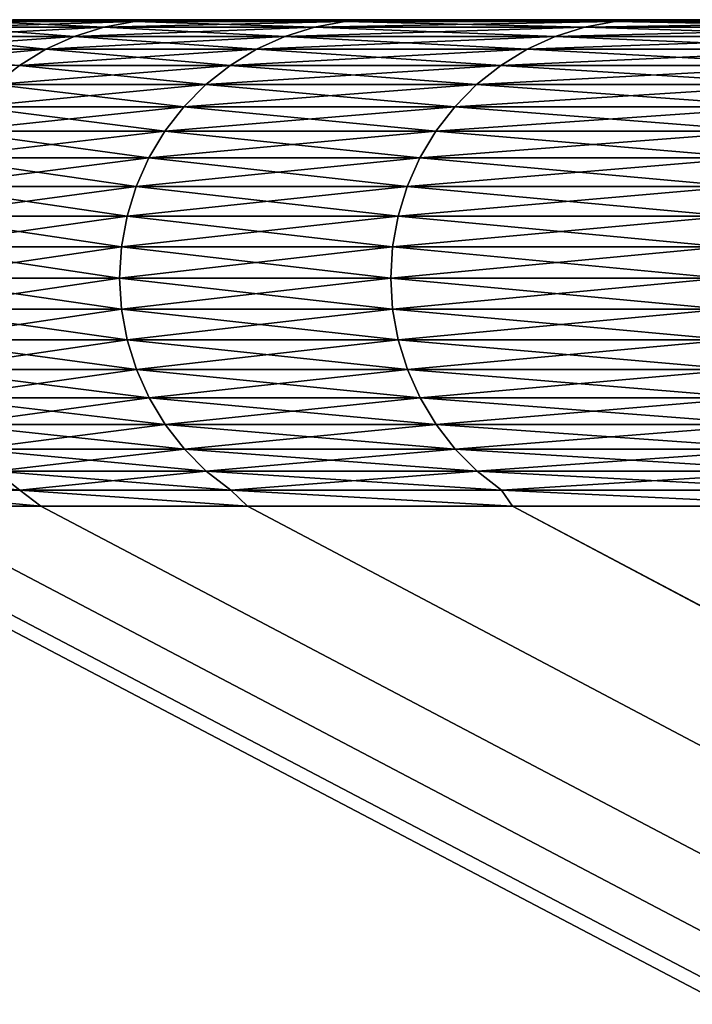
# Model space of a CAD drawing. Header units: millimetres. Extents: x -125 to 1250, y 4 to 1899.
# Tile 497 of 656: x -122.73 to -121.43, y 1896.84 to 1898.75. Entities that reach past the tile are written whole.
import ezdxf

# ---------------------------------------------------------------- set-up
doc = ezdxf.new("R2010")
doc.units = ezdxf.units.MM
doc.header["$LTSCALE"] = 3.583593
for name, color, linetype in [('3', 7, 'CONTINUOUS'), ('4', 7, 'CONTINUOUS'), ('7', 7, 'CONTINUOUS'), ('8', 7, 'CONTINUOUS'), ('9', 7, 'CONTINUOUS')]:
    doc.layers.add(name, color=color, linetype=linetype)

msp = doc.modelspace()

# ---------------------------------------------------------------- linework, layer by layer
at = {"layer": '3', "color": 7, "linetype": 'CONTINUOUS'}
for points in [[(-8.6758, 1837.6784), (-8.672, 1837.6784, 0.2571), (-123.2044, 1897.8073), (-8.6758, 1837.6784)], [(-123.2044, 1897.8073), (-8.672, 1837.6784, 0.2571), (-123.1471, 1897.8073, 3.7573), (-123.2044, 1897.8073)], [(-8.672, 1837.6784, 0.2571), (-8.6606, 1837.6784, 0.514), (-123.1471, 1897.8073, 3.7573), (-8.672, 1837.6784, 0.2571)], [(-123.1471, 1897.8073, 3.7573), (-8.6606, 1837.6784, 0.514), (-122.9753, 1897.8073, 7.511), (-123.1471, 1897.8073, 3.7573)], [(-8.6606, 1837.6784, 0.514), (-8.6415, 1837.6784, 0.7704), (-122.9753, 1897.8073, 7.511), (-8.6606, 1837.6784, 0.514)], [(-122.9753, 1897.8073, 7.511), (-8.6415, 1837.6784, 0.7704), (-122.689, 1897.8073, 11.2578), (-122.9753, 1897.8073, 7.511)], [(-8.6415, 1837.6784, 0.7704), (-8.6149, 1837.6784, 1.0261), (-122.689, 1897.8073, 11.2578), (-8.6415, 1837.6784, 0.7704)], [(-122.689, 1897.8073, 11.2578), (-8.6149, 1837.6784, 1.0261), (-122.2886, 1897.8073, 14.9941), (-122.689, 1897.8073, 11.2578)], [(-8.6149, 1837.6784, 1.0261), (-8.5807, 1837.6784, 1.281), (-122.2886, 1897.8073, 14.9941), (-8.6149, 1837.6784, 1.0261)], [(-122.2886, 1897.8073, 14.9941), (-8.5807, 1837.6784, 1.281), (-121.7745, 1897.8073, 18.7165), (-122.2886, 1897.8073, 14.9941)], [(-8.5807, 1837.6784, 1.281), (-8.539, 1837.6784, 1.5347), (-121.7745, 1897.8073, 18.7165), (-8.5807, 1837.6784, 1.281)], [(-121.7745, 1897.8073, 18.7165), (-8.539, 1837.6784, 1.5347), (-121.1471, 1897.8073, 22.4214), (-121.7745, 1897.8073, 18.7165)]]:
    msp.add_3dface(points, dxfattribs=at)
at = {"layer": '4', "color": 7, "linetype": 'CONTINUOUS'}
for points in [[(-8.6758, 1837.6784), (-123.2044, 1897.8073), (-123.1471, 1897.8073, -3.7573), (-8.6758, 1837.6784)], [(-8.672, 1837.6784, -0.2571), (-8.6758, 1837.6784), (-123.1471, 1897.8073, -3.7573), (-8.672, 1837.6784, -0.2571)], [(-8.6606, 1837.6784, -0.514), (-8.672, 1837.6784, -0.2571), (-123.1471, 1897.8073, -3.7573), (-8.6606, 1837.6784, -0.514)], [(-122.9753, 1897.8073, -7.511), (-8.6606, 1837.6784, -0.514), (-123.1471, 1897.8073, -3.7573), (-122.9753, 1897.8073, -7.511)], [(-8.6415, 1837.6784, -0.7704), (-8.6606, 1837.6784, -0.514), (-122.9753, 1897.8073, -7.511), (-8.6415, 1837.6784, -0.7704)], [(-122.689, 1897.8073, -11.2578), (-8.6415, 1837.6784, -0.7704), (-122.9753, 1897.8073, -7.511), (-122.689, 1897.8073, -11.2578)], [(-8.6149, 1837.6784, -1.0261), (-8.6415, 1837.6784, -0.7704), (-122.689, 1897.8073, -11.2578), (-8.6149, 1837.6784, -1.0261)], [(-122.2886, 1897.8073, -14.9941), (-8.6149, 1837.6784, -1.0261), (-122.689, 1897.8073, -11.2578), (-122.2886, 1897.8073, -14.9941)], [(-8.5807, 1837.6784, -1.281), (-8.6149, 1837.6784, -1.0261), (-122.2886, 1897.8073, -14.9941), (-8.5807, 1837.6784, -1.281)], [(-121.7745, 1897.8073, -18.7165), (-8.5807, 1837.6784, -1.281), (-122.2886, 1897.8073, -14.9941), (-121.7745, 1897.8073, -18.7165)], [(-8.539, 1837.6784, -1.5347), (-8.5807, 1837.6784, -1.281), (-121.7745, 1897.8073, -18.7165), (-8.539, 1837.6784, -1.5347)], [(-121.1471, 1897.8073, -22.4214), (-8.539, 1837.6784, -1.5347), (-121.7745, 1897.8073, -18.7165), (-121.1471, 1897.8073, -22.4214)]]:
    msp.add_3dface(points, dxfattribs=at)
at = {"layer": '7', "color": 7, "linetype": 'CONTINUOUS'}
for points in [[(-122.4576, 1898.75, -11.2363), (-122.7433, 1898.75, -7.4966), (-122.4576, 1898.75, 11.2363), (-122.4576, 1898.75, -11.2363)], [(-122.4576, 1898.75, 11.2363), (-122.7433, 1898.75, -7.4966), (-122.7433, 1898.75, 7.4966), (-122.4576, 1898.75, 11.2363)], [(-122.058, 1898.75, -14.9655), (-122.4576, 1898.75, -11.2363), (-122.058, 1898.75, 14.9655), (-122.058, 1898.75, -14.9655)], [(-122.058, 1898.75, 14.9655), (-122.4576, 1898.75, -11.2363), (-122.4576, 1898.75, 11.2363), (-122.058, 1898.75, 14.9655)], [(-121.5448, 1898.75, -18.6809), (-122.058, 1898.75, -14.9655), (-121.5448, 1898.75, 18.6809), (-121.5448, 1898.75, -18.6809)], [(-121.5448, 1898.75, 18.6809), (-122.058, 1898.75, -14.9655), (-122.058, 1898.75, 14.9655), (-121.5448, 1898.75, 18.6809)], [(-120.9186, 1898.75, -22.3789), (-121.5448, 1898.75, -18.6809), (-120.9186, 1898.75, 22.3789), (-120.9186, 1898.75, -22.3789)], [(-120.9186, 1898.75, 22.3789), (-121.5448, 1898.75, -18.6809), (-121.5448, 1898.75, 18.6809), (-120.9186, 1898.75, 22.3789)]]:
    msp.add_3dface(points, dxfattribs=at)
at = {"layer": '8', "color": 7, "linetype": 'CONTINUOUS'}
for points in [[(-122.8583, 1898.7355, -7.5776), (-122.5666, 1898.7355, -11.3575), (-122.9158, 1898.7175, -7.5812), (-122.8583, 1898.7355, -7.5776)], [(-122.9158, 1898.7175, -7.5812), (-122.5666, 1898.7355, -11.3575), (-122.6241, 1898.7175, -11.3628), (-122.9158, 1898.7175, -7.5812)], [(-122.7989, 1898.7464, -7.574), (-122.5074, 1898.7464, -11.352), (-122.8583, 1898.7355, -7.5776), (-122.7989, 1898.7464, -7.574)], [(-122.8583, 1898.7355, -7.5776), (-122.5074, 1898.7464, -11.352), (-122.5666, 1898.7355, -11.3575), (-122.8583, 1898.7355, -7.5776)], [(-122.7433, 1898.75, -7.4966), (-122.4576, 1898.75, -11.2363), (-122.7989, 1898.7464, -7.574), (-122.7433, 1898.75, -7.4966)], [(-122.7989, 1898.7464, -7.574), (-122.4576, 1898.75, -11.2363), (-122.5074, 1898.7464, -11.352), (-122.7989, 1898.7464, -7.574)], [(-122.5666, 1898.7355, -11.3575), (-122.1587, 1898.7355, -15.1265), (-122.6241, 1898.7175, -11.3628), (-122.5666, 1898.7355, -11.3575)], [(-122.6241, 1898.7175, -11.3628), (-122.1587, 1898.7355, -15.1265), (-122.216, 1898.7175, -15.1336), (-122.6241, 1898.7175, -11.3628)], [(-122.5074, 1898.7464, -11.352), (-122.0998, 1898.7464, -15.1192), (-122.5666, 1898.7355, -11.3575), (-122.5074, 1898.7464, -11.352)], [(-122.5666, 1898.7355, -11.3575), (-122.0998, 1898.7464, -15.1192), (-122.1587, 1898.7355, -15.1265), (-122.5666, 1898.7355, -11.3575)], [(-122.4576, 1898.75, -11.2363), (-122.058, 1898.75, -14.9655), (-122.5074, 1898.7464, -11.352), (-122.4576, 1898.75, -11.2363)], [(-122.5074, 1898.7464, -11.352), (-122.058, 1898.75, -14.9655), (-122.0998, 1898.7464, -15.1192), (-122.5074, 1898.7464, -11.352)], [(-122.1587, 1898.7355, -15.1265), (-121.635, 1898.7355, -18.8812), (-122.216, 1898.7175, -15.1336), (-122.1587, 1898.7355, -15.1265)], [(-122.216, 1898.7175, -15.1336), (-121.635, 1898.7355, -18.8812), (-121.692, 1898.7175, -18.8901), (-122.216, 1898.7175, -15.1336)], [(-122.0998, 1898.7464, -15.1192), (-121.5762, 1898.7464, -18.8721), (-122.1587, 1898.7355, -15.1265), (-122.0998, 1898.7464, -15.1192)], [(-122.1587, 1898.7355, -15.1265), (-121.5762, 1898.7464, -18.8721), (-121.635, 1898.7355, -18.8812), (-122.1587, 1898.7355, -15.1265)], [(-122.058, 1898.75, -14.9655), (-121.5448, 1898.75, -18.6809), (-122.0998, 1898.7464, -15.1192), (-122.058, 1898.75, -14.9655)], [(-122.0998, 1898.7464, -15.1192), (-121.5448, 1898.75, -18.6809), (-121.5762, 1898.7464, -18.8721), (-122.0998, 1898.7464, -15.1192)], [(-121.635, 1898.7355, -18.8812), (-120.9958, 1898.7355, -22.618), (-121.692, 1898.7175, -18.8901), (-121.635, 1898.7355, -18.8812)], [(-121.692, 1898.7175, -18.8901), (-120.9958, 1898.7355, -22.618), (-121.0526, 1898.7175, -22.6286), (-121.692, 1898.7175, -18.8901)], [(-121.5762, 1898.7464, -18.8721), (-120.9374, 1898.7464, -22.6071), (-121.635, 1898.7355, -18.8812), (-121.5762, 1898.7464, -18.8721)], [(-121.635, 1898.7355, -18.8812), (-120.9374, 1898.7464, -22.6071), (-120.9958, 1898.7355, -22.618), (-121.635, 1898.7355, -18.8812)], [(-121.5448, 1898.75, -18.6809), (-120.9186, 1898.75, -22.3789), (-121.5762, 1898.7464, -18.8721), (-121.5448, 1898.75, -18.6809)], [(-121.5762, 1898.7464, -18.8721), (-120.9186, 1898.75, -22.3789), (-120.9374, 1898.7464, -22.6071), (-121.5762, 1898.7464, -18.8721)], [(-122.9158, 1898.7175, -7.5812), (-122.6241, 1898.7175, -11.3628), (-122.9708, 1898.6926, -7.5846), (-122.9158, 1898.7175, -7.5812)], [(-122.9708, 1898.6926, -7.5846), (-122.6241, 1898.7175, -11.3628), (-122.6789, 1898.6926, -11.3679), (-122.9708, 1898.6926, -7.5846)], [(-122.6241, 1898.7175, -11.3628), (-122.216, 1898.7175, -15.1336), (-122.6789, 1898.6926, -11.3679), (-122.6241, 1898.7175, -11.3628)], [(-122.6789, 1898.6926, -11.3679), (-122.216, 1898.7175, -15.1336), (-122.2707, 1898.6926, -15.1404), (-122.6789, 1898.6926, -11.3679)], [(-122.216, 1898.7175, -15.1336), (-121.692, 1898.7175, -18.8901), (-122.2707, 1898.6926, -15.1404), (-122.216, 1898.7175, -15.1336)], [(-122.2707, 1898.6926, -15.1404), (-121.692, 1898.7175, -18.8901), (-121.7465, 1898.6926, -18.8985), (-122.2707, 1898.6926, -15.1404)], [(-121.692, 1898.7175, -18.8901), (-121.0526, 1898.7175, -22.6286), (-121.7465, 1898.6926, -18.8985), (-121.692, 1898.7175, -18.8901)], [(-121.7465, 1898.6926, -18.8985), (-121.0526, 1898.7175, -22.6286), (-121.1067, 1898.6926, -22.6388), (-121.7465, 1898.6926, -18.8985)], [(-122.9708, 1898.6926, -7.5846), (-122.6789, 1898.6926, -11.3679), (-123.0224, 1898.6614, -7.5878), (-122.9708, 1898.6926, -7.5846)], [(-123.0224, 1898.6614, -7.5878), (-122.6789, 1898.6926, -11.3679), (-122.7304, 1898.6614, -11.3726), (-123.0224, 1898.6614, -7.5878)], [(-122.6789, 1898.6926, -11.3679), (-122.2707, 1898.6926, -15.1404), (-122.7304, 1898.6614, -11.3726), (-122.6789, 1898.6926, -11.3679)], [(-122.7304, 1898.6614, -11.3726), (-122.2707, 1898.6926, -15.1404), (-122.322, 1898.6614, -15.1467), (-122.7304, 1898.6614, -11.3726)], [(-122.2707, 1898.6926, -15.1404), (-121.7465, 1898.6926, -18.8985), (-122.322, 1898.6614, -15.1467), (-122.2707, 1898.6926, -15.1404)], [(-122.322, 1898.6614, -15.1467), (-121.7465, 1898.6926, -18.8985), (-121.7975, 1898.6614, -18.9065), (-122.322, 1898.6614, -15.1467)], [(-121.7465, 1898.6926, -18.8985), (-121.1067, 1898.6926, -22.6388), (-121.7975, 1898.6614, -18.9065), (-121.7465, 1898.6926, -18.8985)], [(-121.7975, 1898.6614, -18.9065), (-121.1067, 1898.6926, -22.6388), (-121.1576, 1898.6614, -22.6483), (-121.7975, 1898.6614, -18.9065)], [(-122.7304, 1898.6614, -11.3726), (-122.322, 1898.6614, -15.1467), (-122.7778, 1898.6241, -11.377), (-122.7304, 1898.6614, -11.3726)], [(-122.7778, 1898.6241, -11.377), (-122.322, 1898.6614, -15.1467), (-122.3692, 1898.6241, -15.1526), (-122.7778, 1898.6241, -11.377)], [(-122.322, 1898.6614, -15.1467), (-121.7975, 1898.6614, -18.9065), (-122.3692, 1898.6241, -15.1526), (-122.322, 1898.6614, -15.1467)], [(-122.3692, 1898.6241, -15.1526), (-121.7975, 1898.6614, -18.9065), (-121.8445, 1898.6241, -18.9138), (-122.3692, 1898.6241, -15.1526)], [(-121.7975, 1898.6614, -18.9065), (-121.1576, 1898.6614, -22.6483), (-121.8445, 1898.6241, -18.9138), (-121.7975, 1898.6614, -18.9065)], [(-121.8445, 1898.6241, -18.9138), (-121.1576, 1898.6614, -22.6483), (-121.2043, 1898.6241, -22.657), (-121.8445, 1898.6241, -18.9138)], [(-122.7778, 1898.6241, -11.377), (-122.3692, 1898.6241, -15.1526), (-122.8203, 1898.5813, -11.381), (-122.7778, 1898.6241, -11.377)], [(-122.8203, 1898.5813, -11.381), (-122.3692, 1898.6241, -15.1526), (-122.4116, 1898.5813, -15.1578), (-122.8203, 1898.5813, -11.381)], [(-122.3692, 1898.6241, -15.1526), (-121.8445, 1898.6241, -18.9138), (-122.4116, 1898.5813, -15.1578), (-122.3692, 1898.6241, -15.1526)], [(-122.4116, 1898.5813, -15.1578), (-121.8445, 1898.6241, -18.9138), (-121.8867, 1898.5813, -18.9203), (-122.4116, 1898.5813, -15.1578)], [(-121.8445, 1898.6241, -18.9138), (-121.2043, 1898.6241, -22.657), (-121.8867, 1898.5813, -18.9203), (-121.8445, 1898.6241, -18.9138)], [(-121.8867, 1898.5813, -18.9203), (-121.2043, 1898.6241, -22.657), (-121.2463, 1898.5813, -22.6649), (-121.8867, 1898.5813, -18.9203)], [(-122.8203, 1898.5813, -11.381), (-122.4116, 1898.5813, -15.1578), (-122.8574, 1898.5337, -11.3844), (-122.8203, 1898.5813, -11.381)], [(-122.8574, 1898.5337, -11.3844), (-122.4116, 1898.5813, -15.1578), (-122.4485, 1898.5337, -15.1624), (-122.8574, 1898.5337, -11.3844)], [(-122.4116, 1898.5813, -15.1578), (-121.8867, 1898.5813, -18.9203), (-122.4485, 1898.5337, -15.1624), (-122.4116, 1898.5813, -15.1578)], [(-122.4485, 1898.5337, -15.1624), (-121.8867, 1898.5813, -18.9203), (-121.9235, 1898.5337, -18.926), (-122.4485, 1898.5337, -15.1624)], [(-121.8867, 1898.5813, -18.9203), (-121.2463, 1898.5813, -22.6649), (-121.9235, 1898.5337, -18.926), (-121.8867, 1898.5813, -18.9203)], [(-121.9235, 1898.5337, -18.926), (-121.2463, 1898.5813, -22.6649), (-121.2829, 1898.5337, -22.6717), (-121.9235, 1898.5337, -18.926)], [(-122.8574, 1898.5337, -11.3844), (-122.4485, 1898.5337, -15.1624), (-122.8885, 1898.482, -11.3873), (-122.8574, 1898.5337, -11.3844)], [(-122.8885, 1898.482, -11.3873), (-122.4485, 1898.5337, -15.1624), (-122.4795, 1898.482, -15.1663), (-122.8885, 1898.482, -11.3873)], [(-122.4485, 1898.5337, -15.1624), (-121.9235, 1898.5337, -18.926), (-122.4795, 1898.482, -15.1663), (-122.4485, 1898.5337, -15.1624)], [(-122.4795, 1898.482, -15.1663), (-121.9235, 1898.5337, -18.926), (-121.9544, 1898.482, -18.9308), (-122.4795, 1898.482, -15.1663)], [(-121.9235, 1898.5337, -18.926), (-121.2829, 1898.5337, -22.6717), (-121.9544, 1898.482, -18.9308), (-121.9235, 1898.5337, -18.926)], [(-121.9544, 1898.482, -18.9308), (-121.2829, 1898.5337, -22.6717), (-121.3136, 1898.482, -22.6774), (-121.9544, 1898.482, -18.9308)], [(-122.8885, 1898.482, -11.3873), (-122.4795, 1898.482, -15.1663), (-122.9131, 1898.4268, -11.3896), (-122.8885, 1898.482, -11.3873)], [(-122.9131, 1898.4268, -11.3896), (-122.4795, 1898.482, -15.1663), (-122.5041, 1898.4268, -15.1693), (-122.9131, 1898.4268, -11.3896)], [(-122.4795, 1898.482, -15.1663), (-121.9544, 1898.482, -18.9308), (-122.5041, 1898.4268, -15.1693), (-122.4795, 1898.482, -15.1663)], [(-122.5041, 1898.4268, -15.1693), (-121.9544, 1898.482, -18.9308), (-121.9788, 1898.4268, -18.9346), (-122.5041, 1898.4268, -15.1693)], [(-121.9544, 1898.482, -18.9308), (-121.3136, 1898.482, -22.6774), (-121.9788, 1898.4268, -18.9346), (-121.9544, 1898.482, -18.9308)], [(-121.9788, 1898.4268, -18.9346), (-121.3136, 1898.482, -22.6774), (-121.3379, 1898.4268, -22.682), (-121.9788, 1898.4268, -18.9346)], [(-122.9131, 1898.4268, -11.3896), (-122.5041, 1898.4268, -15.1693), (-122.931, 1898.3691, -11.3912), (-122.9131, 1898.4268, -11.3896)], [(-122.931, 1898.3691, -11.3912), (-122.5041, 1898.4268, -15.1693), (-122.5219, 1898.3691, -15.1715), (-122.931, 1898.3691, -11.3912)], [(-122.5041, 1898.4268, -15.1693), (-121.9788, 1898.4268, -18.9346), (-122.5219, 1898.3691, -15.1715), (-122.5041, 1898.4268, -15.1693)], [(-122.5219, 1898.3691, -15.1715), (-121.9788, 1898.4268, -18.9346), (-121.9966, 1898.3691, -18.9374), (-122.5219, 1898.3691, -15.1715)], [(-121.9788, 1898.4268, -18.9346), (-121.3379, 1898.4268, -22.682), (-121.9966, 1898.3691, -18.9374), (-121.9788, 1898.4268, -18.9346)], [(-121.9966, 1898.3691, -18.9374), (-121.3379, 1898.4268, -22.682), (-121.3555, 1898.3691, -22.6853), (-121.9966, 1898.3691, -18.9374)], [(-122.931, 1898.3691, -11.3912), (-122.5219, 1898.3691, -15.1715), (-122.9417, 1898.3096, -11.3922), (-122.931, 1898.3691, -11.3912)], [(-122.9417, 1898.3096, -11.3922), (-122.5219, 1898.3691, -15.1715), (-122.5326, 1898.3096, -15.1728), (-122.9417, 1898.3096, -11.3922)], [(-122.5219, 1898.3691, -15.1715), (-121.9966, 1898.3691, -18.9374), (-122.5326, 1898.3096, -15.1728), (-122.5219, 1898.3691, -15.1715)], [(-122.5326, 1898.3096, -15.1728), (-121.9966, 1898.3691, -18.9374), (-122.0072, 1898.3096, -18.939), (-122.5326, 1898.3096, -15.1728)], [(-121.9966, 1898.3691, -18.9374), (-121.3555, 1898.3691, -22.6853), (-122.0072, 1898.3096, -18.939), (-121.9966, 1898.3691, -18.9374)], [(-122.0072, 1898.3096, -18.939), (-121.3555, 1898.3691, -22.6853), (-121.3662, 1898.3096, -22.6873), (-122.0072, 1898.3096, -18.939)], [(-122.9417, 1898.3096, -11.3922), (-122.5326, 1898.3096, -15.1728), (-122.9453, 1898.2493, -11.3926), (-122.9417, 1898.3096, -11.3922)], [(-122.9453, 1898.2493, -11.3926), (-122.5326, 1898.3096, -15.1728), (-122.5362, 1898.2493, -15.1733), (-122.9453, 1898.2493, -11.3926)], [(-122.5326, 1898.3096, -15.1728), (-122.0072, 1898.3096, -18.939), (-122.5362, 1898.2493, -15.1733), (-122.5326, 1898.3096, -15.1728)], [(-122.5362, 1898.2493, -15.1733), (-122.0072, 1898.3096, -18.939), (-122.0108, 1898.2493, -18.9396), (-122.5362, 1898.2493, -15.1733)], [(-122.0072, 1898.3096, -18.939), (-121.3662, 1898.3096, -22.6873), (-122.0108, 1898.2493, -18.9396), (-122.0072, 1898.3096, -18.939)], [(-122.0108, 1898.2493, -18.9396), (-121.3662, 1898.3096, -22.6873), (-121.3697, 1898.2493, -22.6879), (-122.0108, 1898.2493, -18.9396)], [(-122.9453, 1898.2493, -11.3926), (-122.5362, 1898.2493, -15.1733), (-122.9416, 1898.189, -11.3922), (-122.9453, 1898.2493, -11.3926)], [(-122.9416, 1898.189, -11.3922), (-122.5362, 1898.2493, -15.1733), (-122.5324, 1898.189, -15.1728), (-122.9416, 1898.189, -11.3922)], [(-122.5362, 1898.2493, -15.1733), (-122.0108, 1898.2493, -18.9396), (-122.5324, 1898.189, -15.1728), (-122.5362, 1898.2493, -15.1733)], [(-122.5324, 1898.189, -15.1728), (-122.0108, 1898.2493, -18.9396), (-122.0071, 1898.189, -18.939), (-122.5324, 1898.189, -15.1728)], [(-122.0108, 1898.2493, -18.9396), (-121.3697, 1898.2493, -22.6879), (-122.0071, 1898.189, -18.939), (-122.0108, 1898.2493, -18.9396)], [(-122.0071, 1898.189, -18.939), (-121.3697, 1898.2493, -22.6879), (-121.366, 1898.189, -22.6872), (-122.0071, 1898.189, -18.939)], [(-122.9416, 1898.189, -11.3922), (-122.5324, 1898.189, -15.1728), (-122.9306, 1898.1296, -11.3912), (-122.9416, 1898.189, -11.3922)], [(-122.9306, 1898.1296, -11.3912), (-122.5324, 1898.189, -15.1728), (-122.5215, 1898.1296, -15.1715), (-122.9306, 1898.1296, -11.3912)], [(-122.5324, 1898.189, -15.1728), (-122.0071, 1898.189, -18.939), (-122.5215, 1898.1296, -15.1715), (-122.5324, 1898.189, -15.1728)], [(-122.5215, 1898.1296, -15.1715), (-122.0071, 1898.189, -18.939), (-121.9962, 1898.1296, -18.9373), (-122.5215, 1898.1296, -15.1715)], [(-122.0071, 1898.189, -18.939), (-121.366, 1898.189, -22.6872), (-121.9962, 1898.1296, -18.9373), (-122.0071, 1898.189, -18.939)], [(-121.9962, 1898.1296, -18.9373), (-121.366, 1898.189, -22.6872), (-121.3552, 1898.1296, -22.6852), (-121.9962, 1898.1296, -18.9373)], [(-122.9306, 1898.1296, -11.3912), (-122.5215, 1898.1296, -15.1715), (-122.9126, 1898.0719, -11.3895), (-122.9306, 1898.1296, -11.3912)], [(-122.9126, 1898.0719, -11.3895), (-122.5215, 1898.1296, -15.1715), (-122.5036, 1898.0719, -15.1692), (-122.9126, 1898.0719, -11.3895)], [(-122.5215, 1898.1296, -15.1715), (-121.9962, 1898.1296, -18.9373), (-122.5036, 1898.0719, -15.1692), (-122.5215, 1898.1296, -15.1715)], [(-122.5036, 1898.0719, -15.1692), (-121.9962, 1898.1296, -18.9373), (-121.9784, 1898.0719, -18.9345), (-122.5036, 1898.0719, -15.1692)], [(-121.9962, 1898.1296, -18.9373), (-121.3552, 1898.1296, -22.6852), (-121.9784, 1898.0719, -18.9345), (-121.9962, 1898.1296, -18.9373)], [(-121.9784, 1898.0719, -18.9345), (-121.3552, 1898.1296, -22.6852), (-121.3374, 1898.0719, -22.6819), (-121.9784, 1898.0719, -18.9345)], [(-122.9126, 1898.0719, -11.3895), (-122.5036, 1898.0719, -15.1692), (-122.8878, 1898.0168, -11.3872), (-122.9126, 1898.0719, -11.3895)], [(-122.8878, 1898.0168, -11.3872), (-122.5036, 1898.0719, -15.1692), (-122.4789, 1898.0168, -15.1662), (-122.8878, 1898.0168, -11.3872)], [(-122.5036, 1898.0719, -15.1692), (-121.9784, 1898.0719, -18.9345), (-122.4789, 1898.0168, -15.1662), (-122.5036, 1898.0719, -15.1692)], [(-122.4789, 1898.0168, -15.1662), (-121.9784, 1898.0719, -18.9345), (-121.9538, 1898.0168, -18.9307), (-122.4789, 1898.0168, -15.1662)], [(-121.9784, 1898.0719, -18.9345), (-121.3374, 1898.0719, -22.6819), (-121.9538, 1898.0168, -18.9307), (-121.9784, 1898.0719, -18.9345)], [(-121.9538, 1898.0168, -18.9307), (-121.3374, 1898.0719, -22.6819), (-121.3129, 1898.0168, -22.6773), (-121.9538, 1898.0168, -18.9307)], [(-122.8878, 1898.0168, -11.3872), (-122.4789, 1898.0168, -15.1662), (-122.8566, 1897.9652, -11.3843), (-122.8878, 1898.0168, -11.3872)], [(-122.8566, 1897.9652, -11.3843), (-122.4789, 1898.0168, -15.1662), (-122.4478, 1897.9652, -15.1623), (-122.8566, 1897.9652, -11.3843)], [(-122.4789, 1898.0168, -15.1662), (-121.9538, 1898.0168, -18.9307), (-122.4478, 1897.9652, -15.1623), (-122.4789, 1898.0168, -15.1662)], [(-122.4478, 1897.9652, -15.1623), (-121.9538, 1898.0168, -18.9307), (-121.9228, 1897.9652, -18.9259), (-122.4478, 1897.9652, -15.1623)], [(-121.9538, 1898.0168, -18.9307), (-121.3129, 1898.0168, -22.6773), (-121.9228, 1897.9652, -18.9259), (-121.9538, 1898.0168, -18.9307)], [(-121.9228, 1897.9652, -18.9259), (-121.3129, 1898.0168, -22.6773), (-121.2821, 1897.9652, -22.6716), (-121.9228, 1897.9652, -18.9259)], [(-122.8566, 1897.9652, -11.3843), (-122.4478, 1897.9652, -15.1623), (-122.8194, 1897.9177, -11.3809), (-122.8566, 1897.9652, -11.3843)], [(-122.8194, 1897.9177, -11.3809), (-122.4478, 1897.9652, -15.1623), (-122.4107, 1897.9177, -15.1577), (-122.8194, 1897.9177, -11.3809)], [(-122.4478, 1897.9652, -15.1623), (-121.9228, 1897.9652, -18.9259), (-122.4107, 1897.9177, -15.1577), (-122.4478, 1897.9652, -15.1623)], [(-122.4107, 1897.9177, -15.1577), (-121.9228, 1897.9652, -18.9259), (-121.8858, 1897.9177, -18.9202), (-122.4107, 1897.9177, -15.1577)], [(-121.9228, 1897.9652, -18.9259), (-121.2821, 1897.9652, -22.6716), (-121.8858, 1897.9177, -18.9202), (-121.9228, 1897.9652, -18.9259)], [(-121.8858, 1897.9177, -18.9202), (-121.2821, 1897.9652, -22.6716), (-121.2454, 1897.9177, -22.6647), (-121.8858, 1897.9177, -18.9202)], [(-122.8194, 1897.9177, -11.3809), (-122.4107, 1897.9177, -15.1577), (-122.7768, 1897.875, -11.3769), (-122.8194, 1897.9177, -11.3809)], [(-122.7768, 1897.875, -11.3769), (-122.4107, 1897.9177, -15.1577), (-122.3682, 1897.875, -15.1525), (-122.7768, 1897.875, -11.3769)], [(-122.4107, 1897.9177, -15.1577), (-121.8858, 1897.9177, -18.9202), (-122.3682, 1897.875, -15.1525), (-122.4107, 1897.9177, -15.1577)], [(-122.3682, 1897.875, -15.1525), (-121.8858, 1897.9177, -18.9202), (-121.8435, 1897.875, -18.9136), (-122.3682, 1897.875, -15.1525)], [(-121.8858, 1897.9177, -18.9202), (-121.2454, 1897.9177, -22.6647), (-121.8435, 1897.875, -18.9136), (-121.8858, 1897.9177, -18.9202)], [(-121.8435, 1897.875, -18.9136), (-121.2454, 1897.9177, -22.6647), (-121.2033, 1897.875, -22.6568), (-121.8435, 1897.875, -18.9136)], [(-123.0213, 1897.8379, -7.5877), (-122.7768, 1897.875, -11.3769), (-122.7293, 1897.8379, -11.3725), (-123.0213, 1897.8379, -7.5877)], [(-122.7768, 1897.875, -11.3769), (-122.3682, 1897.875, -15.1525), (-122.7293, 1897.8379, -11.3725), (-122.7768, 1897.875, -11.3769)], [(-122.7293, 1897.8379, -11.3725), (-122.3682, 1897.875, -15.1525), (-122.3209, 1897.8379, -15.1466), (-122.7293, 1897.8379, -11.3725)], [(-122.3682, 1897.875, -15.1525), (-121.8435, 1897.875, -18.9136), (-122.3209, 1897.8379, -15.1466), (-122.3682, 1897.875, -15.1525)], [(-122.3209, 1897.8379, -15.1466), (-121.8435, 1897.875, -18.9136), (-121.7964, 1897.8379, -18.9063), (-122.3209, 1897.8379, -15.1466)], [(-121.8435, 1897.875, -18.9136), (-121.2033, 1897.875, -22.6568), (-121.7964, 1897.8379, -18.9063), (-121.8435, 1897.875, -18.9136)], [(-121.7964, 1897.8379, -18.9063), (-121.2033, 1897.875, -22.6568), (-121.1564, 1897.8379, -22.6481), (-121.7964, 1897.8379, -18.9063)], [(-122.689, 1897.8073, -11.2578), (-122.9753, 1897.8073, -7.511), (-123.0213, 1897.8379, -7.5877), (-122.689, 1897.8073, -11.2578)], [(-122.689, 1897.8073, -11.2578), (-123.0213, 1897.8379, -7.5877), (-122.7293, 1897.8379, -11.3725), (-122.689, 1897.8073, -11.2578)], [(-122.2886, 1897.8073, -14.9941), (-122.689, 1897.8073, -11.2578), (-122.7293, 1897.8379, -11.3725), (-122.2886, 1897.8073, -14.9941)], [(-122.2886, 1897.8073, -14.9941), (-122.7293, 1897.8379, -11.3725), (-122.3209, 1897.8379, -15.1466), (-122.2886, 1897.8073, -14.9941)], [(-121.7745, 1897.8073, -18.7165), (-122.2886, 1897.8073, -14.9941), (-122.3209, 1897.8379, -15.1466), (-121.7745, 1897.8073, -18.7165)], [(-121.7745, 1897.8073, -18.7165), (-122.3209, 1897.8379, -15.1466), (-121.7964, 1897.8379, -18.9063), (-121.7745, 1897.8073, -18.7165)], [(-121.1471, 1897.8073, -22.4214), (-121.7745, 1897.8073, -18.7165), (-121.7964, 1897.8379, -18.9063), (-121.1471, 1897.8073, -22.4214)], [(-121.1471, 1897.8073, -22.4214), (-121.7964, 1897.8379, -18.9063), (-121.1564, 1897.8379, -22.6481), (-121.1471, 1897.8073, -22.4214)]]:
    msp.add_3dface(points, dxfattribs=at)
at = {"layer": '9', "color": 7, "linetype": 'CONTINUOUS'}
for points in [[(-122.6241, 1898.7175, 11.3628), (-122.8583, 1898.7355, 7.5776), (-122.9158, 1898.7175, 7.5812), (-122.6241, 1898.7175, 11.3628)], [(-122.5666, 1898.7355, 11.3575), (-122.7989, 1898.7464, 7.574), (-122.8583, 1898.7355, 7.5776), (-122.5666, 1898.7355, 11.3575)], [(-122.5666, 1898.7355, 11.3575), (-122.8583, 1898.7355, 7.5776), (-122.6241, 1898.7175, 11.3628), (-122.5666, 1898.7355, 11.3575)], [(-122.4576, 1898.75, 11.2363), (-122.7433, 1898.75, 7.4966), (-122.7989, 1898.7464, 7.574), (-122.4576, 1898.75, 11.2363)], [(-122.5074, 1898.7464, 11.352), (-122.4576, 1898.75, 11.2363), (-122.7989, 1898.7464, 7.574), (-122.5074, 1898.7464, 11.352)], [(-122.5074, 1898.7464, 11.352), (-122.7989, 1898.7464, 7.574), (-122.5666, 1898.7355, 11.3575), (-122.5074, 1898.7464, 11.352)], [(-122.216, 1898.7175, 15.1336), (-122.5666, 1898.7355, 11.3575), (-122.6241, 1898.7175, 11.3628), (-122.216, 1898.7175, 15.1336)], [(-122.1587, 1898.7355, 15.1265), (-122.5074, 1898.7464, 11.352), (-122.5666, 1898.7355, 11.3575), (-122.1587, 1898.7355, 15.1265)], [(-122.1587, 1898.7355, 15.1265), (-122.5666, 1898.7355, 11.3575), (-122.216, 1898.7175, 15.1336), (-122.1587, 1898.7355, 15.1265)], [(-122.058, 1898.75, 14.9655), (-122.4576, 1898.75, 11.2363), (-122.5074, 1898.7464, 11.352), (-122.058, 1898.75, 14.9655)], [(-122.0998, 1898.7464, 15.1192), (-122.058, 1898.75, 14.9655), (-122.5074, 1898.7464, 11.352), (-122.0998, 1898.7464, 15.1192)], [(-122.0998, 1898.7464, 15.1192), (-122.5074, 1898.7464, 11.352), (-122.1587, 1898.7355, 15.1265), (-122.0998, 1898.7464, 15.1192)], [(-121.692, 1898.7175, 18.8901), (-122.1587, 1898.7355, 15.1265), (-122.216, 1898.7175, 15.1336), (-121.692, 1898.7175, 18.8901)], [(-121.635, 1898.7355, 18.8812), (-122.0998, 1898.7464, 15.1192), (-122.1587, 1898.7355, 15.1265), (-121.635, 1898.7355, 18.8812)], [(-121.635, 1898.7355, 18.8812), (-122.1587, 1898.7355, 15.1265), (-121.692, 1898.7175, 18.8901), (-121.635, 1898.7355, 18.8812)], [(-121.5448, 1898.75, 18.6809), (-122.058, 1898.75, 14.9655), (-122.0998, 1898.7464, 15.1192), (-121.5448, 1898.75, 18.6809)], [(-121.5762, 1898.7464, 18.8721), (-121.5448, 1898.75, 18.6809), (-122.0998, 1898.7464, 15.1192), (-121.5762, 1898.7464, 18.8721)], [(-121.5762, 1898.7464, 18.8721), (-122.0998, 1898.7464, 15.1192), (-121.635, 1898.7355, 18.8812), (-121.5762, 1898.7464, 18.8721)], [(-121.0526, 1898.7175, 22.6286), (-121.635, 1898.7355, 18.8812), (-121.692, 1898.7175, 18.8901), (-121.0526, 1898.7175, 22.6286)], [(-120.9958, 1898.7355, 22.618), (-121.5762, 1898.7464, 18.8721), (-121.635, 1898.7355, 18.8812), (-120.9958, 1898.7355, 22.618)], [(-120.9958, 1898.7355, 22.618), (-121.635, 1898.7355, 18.8812), (-121.0526, 1898.7175, 22.6286), (-120.9958, 1898.7355, 22.618)], [(-120.9186, 1898.75, 22.3789), (-121.5448, 1898.75, 18.6809), (-121.5762, 1898.7464, 18.8721), (-120.9186, 1898.75, 22.3789)], [(-120.9374, 1898.7464, 22.6071), (-120.9186, 1898.75, 22.3789), (-121.5762, 1898.7464, 18.8721), (-120.9374, 1898.7464, 22.6071)], [(-120.9374, 1898.7464, 22.6071), (-121.5762, 1898.7464, 18.8721), (-120.9958, 1898.7355, 22.618), (-120.9374, 1898.7464, 22.6071)], [(-122.6789, 1898.6926, 11.3679), (-122.9158, 1898.7175, 7.5812), (-122.9708, 1898.6926, 7.5846), (-122.6789, 1898.6926, 11.3679)], [(-122.6241, 1898.7175, 11.3628), (-122.9158, 1898.7175, 7.5812), (-122.6789, 1898.6926, 11.3679), (-122.6241, 1898.7175, 11.3628)], [(-122.2707, 1898.6926, 15.1404), (-122.6241, 1898.7175, 11.3628), (-122.6789, 1898.6926, 11.3679), (-122.2707, 1898.6926, 15.1404)], [(-122.216, 1898.7175, 15.1336), (-122.6241, 1898.7175, 11.3628), (-122.2707, 1898.6926, 15.1404), (-122.216, 1898.7175, 15.1336)], [(-121.7465, 1898.6926, 18.8985), (-122.216, 1898.7175, 15.1336), (-122.2707, 1898.6926, 15.1404), (-121.7465, 1898.6926, 18.8985)], [(-121.692, 1898.7175, 18.8901), (-122.216, 1898.7175, 15.1336), (-121.7465, 1898.6926, 18.8985), (-121.692, 1898.7175, 18.8901)], [(-121.1067, 1898.6926, 22.6388), (-121.692, 1898.7175, 18.8901), (-121.7465, 1898.6926, 18.8985), (-121.1067, 1898.6926, 22.6388)], [(-121.0526, 1898.7175, 22.6286), (-121.692, 1898.7175, 18.8901), (-121.1067, 1898.6926, 22.6388), (-121.0526, 1898.7175, 22.6286)], [(-122.6789, 1898.6926, 11.3679), (-122.9708, 1898.6926, 7.5846), (-122.7304, 1898.6614, 11.3726), (-122.6789, 1898.6926, 11.3679)], [(-122.322, 1898.6614, 15.1467), (-122.6789, 1898.6926, 11.3679), (-122.7304, 1898.6614, 11.3726), (-122.322, 1898.6614, 15.1467)], [(-122.2707, 1898.6926, 15.1404), (-122.6789, 1898.6926, 11.3679), (-122.322, 1898.6614, 15.1467), (-122.2707, 1898.6926, 15.1404)], [(-121.7975, 1898.6614, 18.9065), (-122.2707, 1898.6926, 15.1404), (-122.322, 1898.6614, 15.1467), (-121.7975, 1898.6614, 18.9065)], [(-121.7465, 1898.6926, 18.8985), (-122.2707, 1898.6926, 15.1404), (-121.7975, 1898.6614, 18.9065), (-121.7465, 1898.6926, 18.8985)], [(-121.1576, 1898.6614, 22.6483), (-121.7465, 1898.6926, 18.8985), (-121.7975, 1898.6614, 18.9065), (-121.1576, 1898.6614, 22.6483)], [(-121.1067, 1898.6926, 22.6388), (-121.7465, 1898.6926, 18.8985), (-121.1576, 1898.6614, 22.6483), (-121.1067, 1898.6926, 22.6388)], [(-122.3692, 1898.6241, 15.1526), (-122.7304, 1898.6614, 11.3726), (-122.7778, 1898.6241, 11.377), (-122.3692, 1898.6241, 15.1526)], [(-122.322, 1898.6614, 15.1467), (-122.7304, 1898.6614, 11.3726), (-122.3692, 1898.6241, 15.1526), (-122.322, 1898.6614, 15.1467)], [(-121.8445, 1898.6241, 18.9138), (-122.322, 1898.6614, 15.1467), (-122.3692, 1898.6241, 15.1526), (-121.8445, 1898.6241, 18.9138)], [(-121.7975, 1898.6614, 18.9065), (-122.322, 1898.6614, 15.1467), (-121.8445, 1898.6241, 18.9138), (-121.7975, 1898.6614, 18.9065)], [(-121.2043, 1898.6241, 22.657), (-121.7975, 1898.6614, 18.9065), (-121.8445, 1898.6241, 18.9138), (-121.2043, 1898.6241, 22.657)], [(-121.1576, 1898.6614, 22.6483), (-121.7975, 1898.6614, 18.9065), (-121.2043, 1898.6241, 22.657), (-121.1576, 1898.6614, 22.6483)], [(-122.4116, 1898.5813, 15.1578), (-122.7778, 1898.6241, 11.377), (-122.8203, 1898.5813, 11.381), (-122.4116, 1898.5813, 15.1578)], [(-122.3692, 1898.6241, 15.1526), (-122.7778, 1898.6241, 11.377), (-122.4116, 1898.5813, 15.1578), (-122.3692, 1898.6241, 15.1526)], [(-121.8867, 1898.5813, 18.9203), (-122.3692, 1898.6241, 15.1526), (-122.4116, 1898.5813, 15.1578), (-121.8867, 1898.5813, 18.9203)], [(-121.8445, 1898.6241, 18.9138), (-122.3692, 1898.6241, 15.1526), (-121.8867, 1898.5813, 18.9203), (-121.8445, 1898.6241, 18.9138)], [(-121.2463, 1898.5813, 22.6649), (-121.8445, 1898.6241, 18.9138), (-121.8867, 1898.5813, 18.9203), (-121.2463, 1898.5813, 22.6649)], [(-121.2043, 1898.6241, 22.657), (-121.8445, 1898.6241, 18.9138), (-121.2463, 1898.5813, 22.6649), (-121.2043, 1898.6241, 22.657)], [(-122.4485, 1898.5337, 15.1624), (-122.8203, 1898.5813, 11.381), (-122.8574, 1898.5337, 11.3844), (-122.4485, 1898.5337, 15.1624)], [(-122.4116, 1898.5813, 15.1578), (-122.8203, 1898.5813, 11.381), (-122.4485, 1898.5337, 15.1624), (-122.4116, 1898.5813, 15.1578)], [(-121.9235, 1898.5337, 18.926), (-122.4116, 1898.5813, 15.1578), (-122.4485, 1898.5337, 15.1624), (-121.9235, 1898.5337, 18.926)], [(-121.8867, 1898.5813, 18.9203), (-122.4116, 1898.5813, 15.1578), (-121.9235, 1898.5337, 18.926), (-121.8867, 1898.5813, 18.9203)], [(-121.2829, 1898.5337, 22.6717), (-121.8867, 1898.5813, 18.9203), (-121.9235, 1898.5337, 18.926), (-121.2829, 1898.5337, 22.6717)], [(-121.2463, 1898.5813, 22.6649), (-121.8867, 1898.5813, 18.9203), (-121.2829, 1898.5337, 22.6717), (-121.2463, 1898.5813, 22.6649)], [(-122.4795, 1898.482, 15.1663), (-122.8574, 1898.5337, 11.3844), (-122.8885, 1898.482, 11.3873), (-122.4795, 1898.482, 15.1663)], [(-122.4485, 1898.5337, 15.1624), (-122.8574, 1898.5337, 11.3844), (-122.4795, 1898.482, 15.1663), (-122.4485, 1898.5337, 15.1624)], [(-121.9544, 1898.482, 18.9308), (-122.4485, 1898.5337, 15.1624), (-122.4795, 1898.482, 15.1663), (-121.9544, 1898.482, 18.9308)], [(-121.9235, 1898.5337, 18.926), (-122.4485, 1898.5337, 15.1624), (-121.9544, 1898.482, 18.9308), (-121.9235, 1898.5337, 18.926)], [(-121.3136, 1898.482, 22.6774), (-121.9235, 1898.5337, 18.926), (-121.9544, 1898.482, 18.9308), (-121.3136, 1898.482, 22.6774)], [(-121.2829, 1898.5337, 22.6717), (-121.9235, 1898.5337, 18.926), (-121.3136, 1898.482, 22.6774), (-121.2829, 1898.5337, 22.6717)], [(-122.5041, 1898.4268, 15.1693), (-122.8885, 1898.482, 11.3873), (-122.9131, 1898.4268, 11.3896), (-122.5041, 1898.4268, 15.1693)], [(-122.4795, 1898.482, 15.1663), (-122.8885, 1898.482, 11.3873), (-122.5041, 1898.4268, 15.1693), (-122.4795, 1898.482, 15.1663)], [(-121.9788, 1898.4268, 18.9346), (-122.4795, 1898.482, 15.1663), (-122.5041, 1898.4268, 15.1693), (-121.9788, 1898.4268, 18.9346)], [(-121.9544, 1898.482, 18.9308), (-122.4795, 1898.482, 15.1663), (-121.9788, 1898.4268, 18.9346), (-121.9544, 1898.482, 18.9308)], [(-121.3379, 1898.4268, 22.682), (-121.9544, 1898.482, 18.9308), (-121.9788, 1898.4268, 18.9346), (-121.3379, 1898.4268, 22.682)], [(-121.3136, 1898.482, 22.6774), (-121.9544, 1898.482, 18.9308), (-121.3379, 1898.4268, 22.682), (-121.3136, 1898.482, 22.6774)], [(-122.5219, 1898.3691, 15.1715), (-122.9131, 1898.4268, 11.3896), (-122.931, 1898.3691, 11.3912), (-122.5219, 1898.3691, 15.1715)], [(-122.5041, 1898.4268, 15.1693), (-122.9131, 1898.4268, 11.3896), (-122.5219, 1898.3691, 15.1715), (-122.5041, 1898.4268, 15.1693)], [(-121.9966, 1898.3691, 18.9374), (-122.5041, 1898.4268, 15.1693), (-122.5219, 1898.3691, 15.1715), (-121.9966, 1898.3691, 18.9374)], [(-121.9788, 1898.4268, 18.9346), (-122.5041, 1898.4268, 15.1693), (-121.9966, 1898.3691, 18.9374), (-121.9788, 1898.4268, 18.9346)], [(-121.3555, 1898.3691, 22.6853), (-121.9788, 1898.4268, 18.9346), (-121.9966, 1898.3691, 18.9374), (-121.3555, 1898.3691, 22.6853)], [(-121.3379, 1898.4268, 22.682), (-121.9788, 1898.4268, 18.9346), (-121.3555, 1898.3691, 22.6853), (-121.3379, 1898.4268, 22.682)], [(-122.5326, 1898.3096, 15.1728), (-122.931, 1898.3691, 11.3912), (-122.9417, 1898.3096, 11.3922), (-122.5326, 1898.3096, 15.1728)], [(-122.5219, 1898.3691, 15.1715), (-122.931, 1898.3691, 11.3912), (-122.5326, 1898.3096, 15.1728), (-122.5219, 1898.3691, 15.1715)], [(-122.0072, 1898.3096, 18.939), (-122.5219, 1898.3691, 15.1715), (-122.5326, 1898.3096, 15.1728), (-122.0072, 1898.3096, 18.939)], [(-121.9966, 1898.3691, 18.9374), (-122.5219, 1898.3691, 15.1715), (-122.0072, 1898.3096, 18.939), (-121.9966, 1898.3691, 18.9374)], [(-121.3662, 1898.3096, 22.6873), (-121.9966, 1898.3691, 18.9374), (-122.0072, 1898.3096, 18.939), (-121.3662, 1898.3096, 22.6873)], [(-121.3555, 1898.3691, 22.6853), (-121.9966, 1898.3691, 18.9374), (-121.3662, 1898.3096, 22.6873), (-121.3555, 1898.3691, 22.6853)], [(-122.5362, 1898.2493, 15.1733), (-122.9417, 1898.3096, 11.3922), (-122.9453, 1898.2493, 11.3926), (-122.5362, 1898.2493, 15.1733)], [(-122.5326, 1898.3096, 15.1728), (-122.9417, 1898.3096, 11.3922), (-122.5362, 1898.2493, 15.1733), (-122.5326, 1898.3096, 15.1728)], [(-122.0108, 1898.2493, 18.9396), (-122.5326, 1898.3096, 15.1728), (-122.5362, 1898.2493, 15.1733), (-122.0108, 1898.2493, 18.9396)], [(-122.0072, 1898.3096, 18.939), (-122.5326, 1898.3096, 15.1728), (-122.0108, 1898.2493, 18.9396), (-122.0072, 1898.3096, 18.939)], [(-121.3697, 1898.2493, 22.6879), (-122.0072, 1898.3096, 18.939), (-122.0108, 1898.2493, 18.9396), (-121.3697, 1898.2493, 22.6879)], [(-121.3662, 1898.3096, 22.6873), (-122.0072, 1898.3096, 18.939), (-121.3697, 1898.2493, 22.6879), (-121.3662, 1898.3096, 22.6873)], [(-122.5362, 1898.2493, 15.1733), (-122.9453, 1898.2493, 11.3926), (-122.5324, 1898.189, 15.1728), (-122.5362, 1898.2493, 15.1733)], [(-122.5324, 1898.189, 15.1728), (-122.9453, 1898.2493, 11.3926), (-122.9416, 1898.189, 11.3922), (-122.5324, 1898.189, 15.1728)], [(-122.0108, 1898.2493, 18.9396), (-122.5362, 1898.2493, 15.1733), (-122.0071, 1898.189, 18.939), (-122.0108, 1898.2493, 18.9396)], [(-122.0071, 1898.189, 18.939), (-122.5362, 1898.2493, 15.1733), (-122.5324, 1898.189, 15.1728), (-122.0071, 1898.189, 18.939)], [(-121.3697, 1898.2493, 22.6879), (-122.0108, 1898.2493, 18.9396), (-121.366, 1898.189, 22.6872), (-121.3697, 1898.2493, 22.6879)], [(-121.366, 1898.189, 22.6872), (-122.0108, 1898.2493, 18.9396), (-122.0071, 1898.189, 18.939), (-121.366, 1898.189, 22.6872)], [(-122.5324, 1898.189, 15.1728), (-122.9416, 1898.189, 11.3922), (-122.5215, 1898.1296, 15.1715), (-122.5324, 1898.189, 15.1728)], [(-122.5215, 1898.1296, 15.1715), (-122.9416, 1898.189, 11.3922), (-122.9306, 1898.1296, 11.3912), (-122.5215, 1898.1296, 15.1715)], [(-122.0071, 1898.189, 18.939), (-122.5324, 1898.189, 15.1728), (-121.9962, 1898.1296, 18.9373), (-122.0071, 1898.189, 18.939)], [(-121.9962, 1898.1296, 18.9373), (-122.5324, 1898.189, 15.1728), (-122.5215, 1898.1296, 15.1715), (-121.9962, 1898.1296, 18.9373)], [(-121.366, 1898.189, 22.6872), (-122.0071, 1898.189, 18.939), (-121.3552, 1898.1296, 22.6852), (-121.366, 1898.189, 22.6872)], [(-121.3552, 1898.1296, 22.6852), (-122.0071, 1898.189, 18.939), (-121.9962, 1898.1296, 18.9373), (-121.3552, 1898.1296, 22.6852)], [(-122.5215, 1898.1296, 15.1715), (-122.9306, 1898.1296, 11.3912), (-122.5036, 1898.0719, 15.1692), (-122.5215, 1898.1296, 15.1715)], [(-122.5036, 1898.0719, 15.1692), (-122.9306, 1898.1296, 11.3912), (-122.9126, 1898.0719, 11.3895), (-122.5036, 1898.0719, 15.1692)], [(-121.9962, 1898.1296, 18.9373), (-122.5215, 1898.1296, 15.1715), (-121.9784, 1898.0719, 18.9345), (-121.9962, 1898.1296, 18.9373)], [(-121.9784, 1898.0719, 18.9345), (-122.5215, 1898.1296, 15.1715), (-122.5036, 1898.0719, 15.1692), (-121.9784, 1898.0719, 18.9345)], [(-121.3552, 1898.1296, 22.6852), (-121.9962, 1898.1296, 18.9373), (-121.3374, 1898.0719, 22.6819), (-121.3552, 1898.1296, 22.6852)], [(-121.3374, 1898.0719, 22.6819), (-121.9962, 1898.1296, 18.9373), (-121.9784, 1898.0719, 18.9345), (-121.3374, 1898.0719, 22.6819)], [(-122.5036, 1898.0719, 15.1692), (-122.9126, 1898.0719, 11.3895), (-122.4789, 1898.0168, 15.1662), (-122.5036, 1898.0719, 15.1692)], [(-122.4789, 1898.0168, 15.1662), (-122.9126, 1898.0719, 11.3895), (-122.8878, 1898.0168, 11.3872), (-122.4789, 1898.0168, 15.1662)], [(-121.9784, 1898.0719, 18.9345), (-122.5036, 1898.0719, 15.1692), (-121.9538, 1898.0168, 18.9307), (-121.9784, 1898.0719, 18.9345)], [(-121.9538, 1898.0168, 18.9307), (-122.5036, 1898.0719, 15.1692), (-122.4789, 1898.0168, 15.1662), (-121.9538, 1898.0168, 18.9307)], [(-121.3374, 1898.0719, 22.6819), (-121.9784, 1898.0719, 18.9345), (-121.3129, 1898.0168, 22.6773), (-121.3374, 1898.0719, 22.6819)], [(-121.3129, 1898.0168, 22.6773), (-121.9784, 1898.0719, 18.9345), (-121.9538, 1898.0168, 18.9307), (-121.3129, 1898.0168, 22.6773)], [(-122.4789, 1898.0168, 15.1662), (-122.8878, 1898.0168, 11.3872), (-122.4478, 1897.9652, 15.1623), (-122.4789, 1898.0168, 15.1662)], [(-122.4478, 1897.9652, 15.1623), (-122.8878, 1898.0168, 11.3872), (-122.8566, 1897.9652, 11.3843), (-122.4478, 1897.9652, 15.1623)], [(-121.9538, 1898.0168, 18.9307), (-122.4789, 1898.0168, 15.1662), (-121.9228, 1897.9652, 18.9259), (-121.9538, 1898.0168, 18.9307)], [(-121.9228, 1897.9652, 18.9259), (-122.4789, 1898.0168, 15.1662), (-122.4478, 1897.9652, 15.1623), (-121.9228, 1897.9652, 18.9259)], [(-121.3129, 1898.0168, 22.6773), (-121.9538, 1898.0168, 18.9307), (-121.2821, 1897.9652, 22.6716), (-121.3129, 1898.0168, 22.6773)], [(-121.2821, 1897.9652, 22.6716), (-121.9538, 1898.0168, 18.9307), (-121.9228, 1897.9652, 18.9259), (-121.2821, 1897.9652, 22.6716)], [(-122.4478, 1897.9652, 15.1623), (-122.8566, 1897.9652, 11.3843), (-122.4107, 1897.9177, 15.1577), (-122.4478, 1897.9652, 15.1623)], [(-122.4107, 1897.9177, 15.1577), (-122.8566, 1897.9652, 11.3843), (-122.8194, 1897.9177, 11.3809), (-122.4107, 1897.9177, 15.1577)], [(-121.9228, 1897.9652, 18.9259), (-122.4478, 1897.9652, 15.1623), (-121.8858, 1897.9177, 18.9202), (-121.9228, 1897.9652, 18.9259)], [(-121.8858, 1897.9177, 18.9202), (-122.4478, 1897.9652, 15.1623), (-122.4107, 1897.9177, 15.1577), (-121.8858, 1897.9177, 18.9202)], [(-121.2821, 1897.9652, 22.6716), (-121.9228, 1897.9652, 18.9259), (-121.2454, 1897.9177, 22.6647), (-121.2821, 1897.9652, 22.6716)], [(-121.2454, 1897.9177, 22.6647), (-121.9228, 1897.9652, 18.9259), (-121.8858, 1897.9177, 18.9202), (-121.2454, 1897.9177, 22.6647)], [(-122.4107, 1897.9177, 15.1577), (-122.8194, 1897.9177, 11.3809), (-122.3682, 1897.875, 15.1525), (-122.4107, 1897.9177, 15.1577)], [(-122.3682, 1897.875, 15.1525), (-122.8194, 1897.9177, 11.3809), (-122.7768, 1897.875, 11.3769), (-122.3682, 1897.875, 15.1525)], [(-121.8858, 1897.9177, 18.9202), (-122.4107, 1897.9177, 15.1577), (-121.8435, 1897.875, 18.9136), (-121.8858, 1897.9177, 18.9202)], [(-121.8435, 1897.875, 18.9136), (-122.4107, 1897.9177, 15.1577), (-122.3682, 1897.875, 15.1525), (-121.8435, 1897.875, 18.9136)], [(-121.2454, 1897.9177, 22.6647), (-121.8858, 1897.9177, 18.9202), (-121.2033, 1897.875, 22.6568), (-121.2454, 1897.9177, 22.6647)], [(-121.2033, 1897.875, 22.6568), (-121.8858, 1897.9177, 18.9202), (-121.8435, 1897.875, 18.9136), (-121.2033, 1897.875, 22.6568)], [(-122.7768, 1897.875, 11.3769), (-123.0689, 1897.875, 7.5906), (-122.7293, 1897.8379, 11.3725), (-122.7768, 1897.875, 11.3769)], [(-122.7293, 1897.8379, 11.3725), (-123.0689, 1897.875, 7.5906), (-123.0213, 1897.8379, 7.5877), (-122.7293, 1897.8379, 11.3725)], [(-122.3682, 1897.875, 15.1525), (-122.7768, 1897.875, 11.3769), (-122.3209, 1897.8379, 15.1466), (-122.3682, 1897.875, 15.1525)], [(-122.3209, 1897.8379, 15.1466), (-122.7768, 1897.875, 11.3769), (-122.7293, 1897.8379, 11.3725), (-122.3209, 1897.8379, 15.1466)], [(-121.8435, 1897.875, 18.9136), (-122.3682, 1897.875, 15.1525), (-121.7964, 1897.8379, 18.9063), (-121.8435, 1897.875, 18.9136)], [(-121.7964, 1897.8379, 18.9063), (-122.3682, 1897.875, 15.1525), (-122.3209, 1897.8379, 15.1466), (-121.7964, 1897.8379, 18.9063)], [(-121.2033, 1897.875, 22.6568), (-121.8435, 1897.875, 18.9136), (-121.1564, 1897.8379, 22.6481), (-121.2033, 1897.875, 22.6568)], [(-121.1564, 1897.8379, 22.6481), (-121.8435, 1897.875, 18.9136), (-121.7964, 1897.8379, 18.9063), (-121.1564, 1897.8379, 22.6481)], [(-122.9753, 1897.8073, 7.511), (-122.689, 1897.8073, 11.2578), (-123.0213, 1897.8379, 7.5877), (-122.9753, 1897.8073, 7.511)], [(-122.689, 1897.8073, 11.2578), (-122.7293, 1897.8379, 11.3725), (-123.0213, 1897.8379, 7.5877), (-122.689, 1897.8073, 11.2578)], [(-122.689, 1897.8073, 11.2578), (-122.2886, 1897.8073, 14.9941), (-122.7293, 1897.8379, 11.3725), (-122.689, 1897.8073, 11.2578)], [(-122.2886, 1897.8073, 14.9941), (-122.3209, 1897.8379, 15.1466), (-122.7293, 1897.8379, 11.3725), (-122.2886, 1897.8073, 14.9941)], [(-122.2886, 1897.8073, 14.9941), (-121.7745, 1897.8073, 18.7165), (-122.3209, 1897.8379, 15.1466), (-122.2886, 1897.8073, 14.9941)], [(-121.7745, 1897.8073, 18.7165), (-121.7964, 1897.8379, 18.9063), (-122.3209, 1897.8379, 15.1466), (-121.7745, 1897.8073, 18.7165)], [(-121.7745, 1897.8073, 18.7165), (-121.1471, 1897.8073, 22.4214), (-121.7964, 1897.8379, 18.9063), (-121.7745, 1897.8073, 18.7165)], [(-121.1471, 1897.8073, 22.4214), (-121.1564, 1897.8379, 22.6481), (-121.7964, 1897.8379, 18.9063), (-121.1471, 1897.8073, 22.4214)]]:
    msp.add_3dface(points, dxfattribs=at)

doc.saveas('drawing.dxf')
